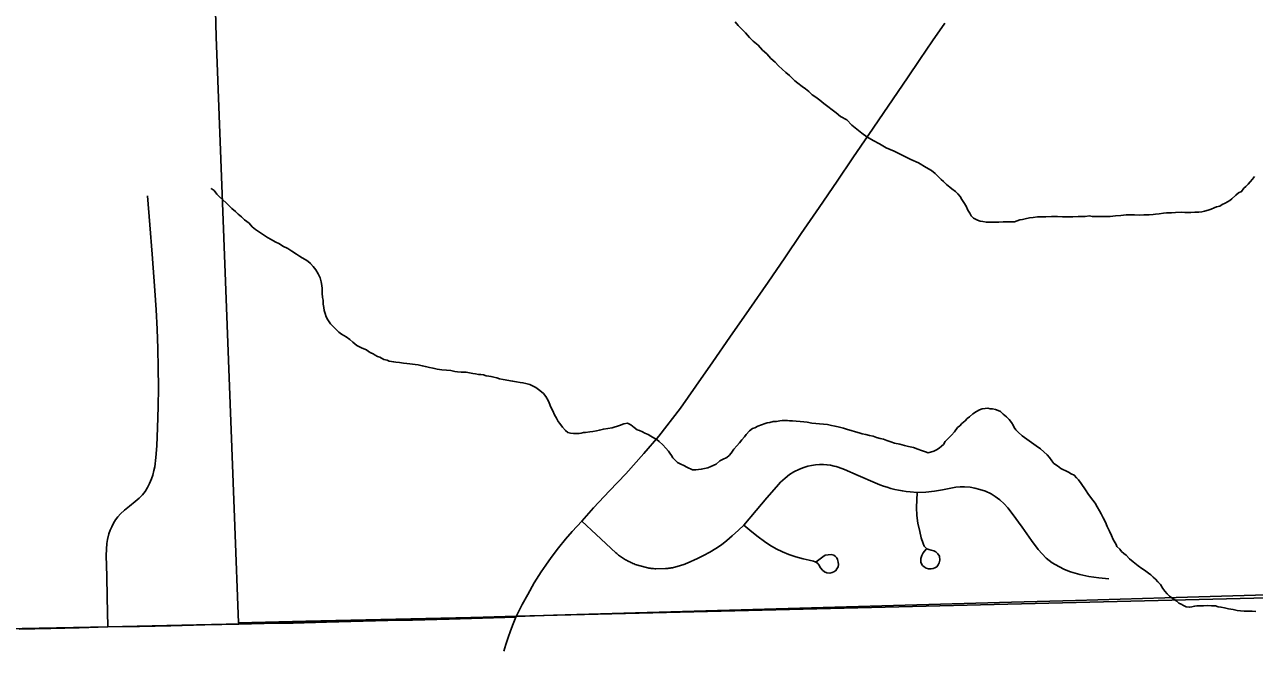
# Model space of a CAD drawing. Extents: x 103424 to 290657, y 38711 to 110967.
# Drawn here: x 214249.56 to 214250.084, y 40213.776 to 40214.042 of the extents above; entities that cross this region are included whole.
import ezdxf

# ---------------------------------------------------------------- set-up
doc = ezdxf.new("R2010")
doc.units = 0
for name, color, linetype in [('GM_X_City_Street', 7, 'Continuous'), ('GM_X_Corporation', 7, 'Continuous'), ('GM_X_County_Road', 7, 'Continuous'), ('GM_X_Minor_River', 7, 'Continuous'), ('GM_X_Township_Road', 7, 'Continuous')]:
    doc.layers.add(name, color=color, linetype=linetype)

msp = doc.modelspace()

# ---------------------------------------------------------------- linework, layer by layer
at = {"layer": 'GM_X_City_Street'}
for points in [[(214249.79717, 40213.83033), (214249.80332, 40213.82461), (214249.8117, 40213.81681), (214249.8121, 40213.81649), (214249.81248, 40213.81617), (214249.81289, 40213.81586), (214249.81329, 40213.81556), (214249.81371, 40213.81526), (214249.81412, 40213.81498), (214249.81454, 40213.8147), (214249.81497, 40213.81442), (214249.8154, 40213.81417), (214249.81585, 40213.8139), (214249.81627, 40213.81365), (214249.81672, 40213.81341), (214249.81717, 40213.81318), (214249.81762, 40213.81295), (214249.81807, 40213.81274), (214249.81852, 40213.81252), (214249.819, 40213.81232), (214249.81947, 40213.81212), (214249.81994, 40213.81194), (214249.82478, 40213.81053), (214249.82527, 40213.81045), (214249.82577, 40213.81036), (214249.82627, 40213.81028), (214249.82677, 40213.81022), (214249.82729, 40213.81016), (214249.82778, 40213.81011), (214249.82828, 40213.81007), (214249.82878, 40213.81004), (214249.83283, 40213.8101), (214249.83333, 40213.81014), (214249.83383, 40213.8102), (214249.83435, 40213.81027), (214249.83484, 40213.81034), (214249.83534, 40213.81042), (214249.83584, 40213.81051), (214249.83634, 40213.81061), (214249.83681, 40213.81072), (214249.83731, 40213.81083), (214249.83781, 40213.81097), (214249.83828, 40213.8111), (214249.83878, 40213.81124), (214249.83925, 40213.81139), (214249.83975, 40213.81155), (214249.84022, 40213.81172), (214249.8407, 40213.81189), (214249.84115, 40213.81208), (214249.84162, 40213.81227), (214249.84212, 40213.81249), (214249.84645, 40213.81441), (214249.84913, 40213.81568), (214249.85174, 40213.81709), (214249.85428, 40213.81864), (214249.85672, 40213.82032), (214249.85906, 40213.82212), (214249.86134, 40213.82405), (214249.86402, 40213.82648), (214249.86624, 40213.82864), (214249.87147, 40213.83494), (214249.87603, 40213.84026), (214249.88017, 40213.84502), (214249.88195, 40213.84697), (214249.88386, 40213.84871), (214249.88574, 40213.85022), (214249.88762, 40213.85139), (214249.88993, 40213.85253), (214249.89181, 40213.85324), (214249.89348, 40213.85371), (214249.89513, 40213.85404), (214249.8968, 40213.85431), (214249.89851, 40213.85445), (214249.90019, 40213.85448), (214249.9017, 40213.85438), (214249.90317, 40213.85413), (214249.90483, 40213.85383), (214249.90565, 40213.85363), (214249.90646, 40213.8534), (214249.90917, 40213.85235), (214249.91497, 40213.84983), (214249.92226, 40213.84668), (214249.92422, 40213.84586), (214249.92579, 40213.84529), (214249.92737, 40213.84476), (214249.92896, 40213.8443), (214249.9306, 40213.84389), (214249.93223, 40213.84353), (214249.93386, 40213.84323), (214249.93552, 40213.843), (214249.93718, 40213.84281), (214249.94013, 40213.84254), (214249.94386, 40213.84267), (214249.94747, 40213.84307), (214249.95094, 40213.84365), (214249.95661, 40213.84476), (214249.95851, 40213.84492), (214249.96036, 40213.84497), (214249.96276, 40213.84476), (214249.96471, 40213.84437), (214249.96689, 40213.84383), (214249.96928, 40213.84306), (214249.97168, 40213.84198), (214249.97343, 40213.84083), (214249.9754, 40213.83944), (214249.97725, 40213.83775), (214249.97885, 40213.83598), (214249.9807, 40213.83364), (214249.98494, 40213.82776), (214249.98887, 40213.82207), (214249.99168, 40213.81823), (214249.99336, 40213.81638), (214249.99517, 40213.81457), (214249.99776, 40213.81264), (214250.00057, 40213.81095), (214250.00302, 40213.80972), (214250.00553, 40213.80877), (214250.00944, 40213.80764), (214250.01338, 40213.80682), (214250.01759, 40213.80616), (214250.02188, 40213.80578)], [(214249.94402, 40213.81846), (214249.94268, 40213.81677), (214249.94207, 40213.81573), (214249.94171, 40213.81441), (214249.94164, 40213.81362), (214249.9417, 40213.81285), (214249.94197, 40213.81215), (214249.94243, 40213.81148), (214249.9431, 40213.81087), (214249.94399, 40213.81033), (214249.94497, 40213.81007), (214249.94604, 40213.81001), (214249.94697, 40213.81018), (214249.94772, 40213.8105), (214249.94846, 40213.8109), (214249.94914, 40213.81172), (214249.94959, 40213.81261), (214249.94974, 40213.81365), (214249.9496, 40213.81539), (214249.94901, 40213.81646), (214249.94815, 40213.81728), (214249.94727, 40213.81769), (214249.9461, 40213.81796), (214249.94512, 40213.81821), (214249.94433, 40213.81858), (214249.94369, 40213.81913), (214249.94317, 40213.81965), (214249.94264, 40213.82078), (214249.94191, 40213.82326), (214249.94122, 40213.82589), (214249.9404, 40213.82943), (214249.94002, 40213.83269), (214249.93991, 40213.83617), (214249.94013, 40213.84254)], [(214249.86624, 40213.82864), (214249.86968, 40213.82583), (214249.87239, 40213.82361), (214249.875, 40213.82165), (214249.87732, 40213.8201), (214249.87998, 40213.81851), (214249.88267, 40213.81724), (214249.88544, 40213.8161), (214249.88846, 40213.81508), (214249.89156, 40213.81428), (214249.89412, 40213.81368), (214249.896, 40213.81324), (214249.89662, 40213.81301), (214249.89719, 40213.81268), (214249.89774, 40213.81223), (214249.89822, 40213.81169), (214249.89892, 40213.81051), (214249.89974, 40213.80952), (214249.9006, 40213.80874), (214249.9016, 40213.80827), (214249.9029, 40213.80818), (214249.90389, 40213.8084), (214249.90466, 40213.80868), (214249.90554, 40213.8093), (214249.90597, 40213.81), (214249.90645, 40213.81088), (214249.90658, 40213.81194), (214249.90653, 40213.8129), (214249.90623, 40213.81398), (214249.90585, 40213.81471), (214249.90536, 40213.81528), (214249.9046, 40213.81578), (214249.90346, 40213.8161), (214249.90095, 40213.8158), (214249.89987, 40213.81509), (214249.8971, 40213.81301)]]:
    msp.add_lwpolyline(points, dxfattribs=at)
at = {"layer": 'GM_X_Corporation'}
for points in [[(214249.54399, 40213.78425), (214249.59497, 40213.78534), (214249.64558, 40213.78648), (214249.67196, 40213.78719), (214249.69835, 40213.78791), (214249.74105, 40213.78906), (214249.76925, 40213.78989), (214250.15944, 40213.79934), (214250.28071, 40213.80417), (214250.59348, 40213.81421), (214250.60357, 40213.81454), (214250.59563, 40214.17445), (214250.59525, 40214.19876), (214250.59475, 40214.23045), (214250.59416, 40214.26814), (214250.58213, 40215.03302), (214250.58214, 40215.03695), (214250.58101, 40215.10125), (214247.88425, 40215.10125)], [(214250.1326, 40213.80017), (214250.04568, 40213.79768), (214250.00764, 40213.79658), (214249.98032, 40213.79579), (214249.95506, 40213.79507), (214249.78513, 40213.79025), (214249.76904, 40213.78976), (214249.67951, 40213.78767), (214249.65085, 40213.78699), (214249.64926, 40213.82824), (214249.6413, 40214.03668), (214249.63998, 40214.08705), (214249.63826, 40214.15336), (214249.59185, 40214.15198), (214249.50357, 40214.14935)], [(214249.54399, 40213.78425), (214249.59497, 40213.78534), (214249.64558, 40213.78648), (214249.67196, 40213.78719), (214249.69835, 40213.78791), (214249.74105, 40213.78906), (214249.76925, 40213.78989), (214250.15944, 40213.79934), (214250.28071, 40213.80417), (214250.59348, 40213.81421), (214250.60357, 40213.81454), (214250.60368, 40213.80815), (214250.62604, 40212.52198)]]:
    msp.add_lwpolyline(points, dxfattribs=at)
at = {"layer": 'GM_X_County_Road'}
for points in [[(214249.76908, 40213.78941), (214249.77178, 40213.79482), (214249.77412, 40213.79907), (214249.77692, 40213.80406), (214249.77993, 40213.80873), (214249.78187, 40213.81161), (214249.78415, 40213.81483), (214249.78731, 40213.81896), (214249.79027, 40213.8227), (214249.79307, 40213.82587), (214249.79717, 40213.83033), (214249.80217, 40213.83608), (214249.80906, 40213.84333), (214249.81595, 40213.85057), (214249.82367, 40213.85918), (214249.83008, 40213.86657), (214249.83929, 40213.87852), (214249.84581, 40213.88784), (214249.85304, 40213.89828), (214249.86027, 40213.90872), (214249.86847, 40213.92047), (214249.87666, 40213.93223), (214249.8837, 40213.94256), (214249.89074, 40213.95289), (214249.89836, 40213.96406), (214249.90598, 40213.97525), (214249.91278, 40213.98519), (214249.91958, 40213.99514), (214249.92777, 40214.00717), (214249.93596, 40214.0192), (214249.94135, 40214.02708), (214249.94675, 40214.03496), (214249.95192, 40214.04251)], [(214249.651, 40213.78644), (214249.66179, 40213.7867), (214249.67413, 40213.78692), (214249.68841, 40213.78726), (214249.70394, 40213.78767), (214249.7145, 40213.78795), (214249.72506, 40213.78822), (214249.74058, 40213.78864), (214249.75483, 40213.78903), (214249.76908, 40213.78941)], [(214249.76394, 40213.77491), (214249.76481, 40213.77782), (214249.76575, 40213.78072), (214249.76675, 40213.78365), (214249.76788, 40213.78653), (214249.76908, 40213.78941)], [(214249.55729, 40213.78438), (214249.57078, 40213.78465), (214249.58298, 40213.78495), (214249.59518, 40213.78525), (214249.60857, 40213.78551), (214249.62197, 40213.78577), (214249.63648, 40213.7861), (214249.651, 40213.78644)]]:
    msp.add_lwpolyline(points, dxfattribs=at)
at = {"layer": 'GM_X_Minor_River'}
for points in [[(214249.98067, 40213.95789), (214249.97858, 40213.95785), (214249.97687, 40213.95782), (214249.97497, 40213.95779), (214249.97364, 40213.95776), (214249.97212, 40213.95774), (214249.97117, 40213.95772), (214249.96965, 40213.95769), (214249.96813, 40213.95805), (214249.96699, 40213.95822), (214249.96584, 40213.95858), (214249.96412, 40213.9595), (214249.96315, 40213.96043), (214249.96256, 40213.96156), (214249.96178, 40213.96288), (214249.96099, 40213.96457), (214249.96001, 40213.96608), (214249.95923, 40213.96739), (214249.95844, 40213.96871), (214249.95747, 40213.96983), (214249.95651, 40213.97077), (214249.95497, 40213.97188), (214249.95401, 40213.97262), (214249.95266, 40213.97374), (214249.9513, 40213.97505), (214249.95034, 40213.97598), (214249.94918, 40213.9771), (214249.94783, 40213.97841), (214249.94628, 40213.97971), (214249.94398, 40213.981), (214249.94072, 40213.98303), (214249.93746, 40213.9845), (214249.93382, 40213.98633), (214249.93037, 40213.98798), (214249.92693, 40213.98944), (214249.92405, 40213.9911), (214249.92136, 40213.99257), (214249.91868, 40213.99405), (214249.91656, 40213.99572), (214249.91444, 40213.99739), (214249.91232, 40213.99906), (214249.91019, 40214.00131), (214249.90751, 40214.00278), (214249.90558, 40214.00427), (214249.90385, 40214.00557), (214249.90211, 40214.00706), (214249.90038, 40214.00836), (214249.89865, 40214.00966), (214249.89692, 40214.01096), (214249.89538, 40214.01207), (214249.89403, 40214.01338), (214249.89249, 40214.01449), (214249.89114, 40214.01561), (214249.88921, 40214.0169), (214249.88805, 40214.01802), (214249.8869, 40214.01914), (214249.88574, 40214.02026), (214249.88419, 40214.02157), (214249.88265, 40214.02287), (214249.8811, 40214.02436), (214249.87956, 40214.02585), (214249.87782, 40214.02753), (214249.87608, 40214.02941), (214249.87415, 40214.03108), (214249.8724, 40214.03314), (214249.87028, 40214.03482), (214249.86873, 40214.0365), (214249.86699, 40214.03837), (214249.86544, 40214.04005), (214249.86389, 40214.04154), (214249.86254, 40214.04304)], [(214250.08401, 40213.97724), (214250.08308, 40213.97608), (214250.08215, 40213.97492), (214250.08122, 40213.97395), (214250.08028, 40213.97299), (214250.07935, 40213.97221), (214250.07842, 40213.97086), (214250.0771, 40213.97027), (214250.07598, 40213.9693), (214250.0743, 40213.96775), (214250.07337, 40213.96697), (214250.07243, 40213.96638), (214250.07149, 40213.96579), (214250.07017, 40213.9652), (214250.06923, 40213.96461), (214250.06772, 40213.96421), (214250.06678, 40213.96381), (214250.06546, 40213.96321), (214250.06413, 40213.96281), (214250.06262, 40213.9624), (214250.06149, 40213.96219), (214250.06016, 40213.96198), (214250.05845, 40213.96195), (214250.05674, 40213.96192), (214250.05542, 40213.96189), (214250.05428, 40213.96187), (214250.05275, 40213.96203), (214250.05029, 40213.9618), (214250.04858, 40213.96177), (214250.04744, 40213.96175), (214250.04649, 40213.96173), (214250.04517, 40213.96152), (214250.04327, 40213.9613), (214250.04176, 40213.96108), (214250.04081, 40213.96106), (214250.0391, 40213.96084), (214250.03683, 40213.9608), (214250.03493, 40213.96076), (214250.03284, 40213.96092), (214250.03094, 40213.96088), (214250.02923, 40213.96085), (214250.02695, 40213.96062), (214250.02468, 40213.96039), (214250.0224, 40213.96016), (214250.02013, 40213.96012), (214250.01481, 40213.96021), (214250.01366, 40213.96038), (214250.01177, 40213.96016), (214250.00873, 40213.96011), (214250.00645, 40213.96007), (214250.00418, 40213.96002), (214250.00209, 40213.95999), (214250, 40213.96014), (214249.99734, 40213.96009), (214249.99506, 40213.96005), (214249.99316, 40213.96002), (214249.99145, 40213.95999), (214249.98956, 40213.95976), (214249.98804, 40213.95955), (214249.98615, 40213.95913), (214249.98502, 40213.95892), (214249.98388, 40213.95871), (214249.98275, 40213.95831), (214249.98162, 40213.95791), (214249.98067, 40213.95789)], [(214249.68818, 40213.91747), (214249.68778, 40213.91879), (214249.68737, 40213.92012), (214249.68716, 40213.92144), (214249.68695, 40213.92277), (214249.68692, 40213.92448), (214249.6867, 40213.92562), (214249.68648, 40213.92752), (214249.68646, 40213.92847), (214249.68645, 40213.92942), (214249.68642, 40213.93075), (214249.68602, 40213.93226), (214249.68561, 40213.93397), (214249.68482, 40213.93566), (214249.68384, 40213.93736), (214249.68267, 40213.93886), (214249.68151, 40213.94017), (214249.68035, 40213.9411), (214249.6792, 40213.94184), (214249.67805, 40213.94258), (214249.67689, 40213.94332), (214249.67555, 40213.94405), (214249.67363, 40213.94535), (214249.6719, 40213.94646), (214249.66979, 40213.94756), (214249.66825, 40213.94848), (214249.66653, 40213.9494), (214249.6648, 40213.95032), (214249.66327, 40213.95125), (214249.65808, 40213.95458), (214249.65673, 40213.95569), (214249.65537, 40213.95738), (214249.65345, 40213.95867), (214249.6521, 40213.95998), (214249.65075, 40213.9611), (214249.64959, 40213.96222), (214249.64804, 40213.96352), (214249.64669, 40213.96483), (214249.64553, 40213.96595), (214249.64418, 40213.96726), (214249.64283, 40213.96837), (214249.64167, 40213.96968), (214249.6405, 40213.97118), (214249.63915, 40213.97211), (214249.63915, 40213.97211)], [(214249.82409, 40213.86781), (214249.82313, 40213.86837), (214249.82179, 40213.86891), (214249.82084, 40213.86928), (214249.81949, 40213.8702), (214249.81814, 40213.87132), (214249.81661, 40213.87205), (214249.8151, 40213.87184), (214249.81321, 40213.87104), (214249.81019, 40213.87004), (214249.8064, 40213.86959), (214249.8047, 40213.86918), (214249.80338, 40213.86877), (214249.80186, 40213.86855), (214249.80054, 40213.86834), (214249.79883, 40213.86812), (214249.79788, 40213.8681), (214249.79694, 40213.8679), (214249.79599, 40213.86769), (214249.79371, 40213.86765), (214249.79238, 40213.86782), (214249.79123, 40213.86817), (214249.79027, 40213.86892), (214249.78892, 40213.87041), (214249.78775, 40213.87191), (214249.78716, 40213.87285), (214249.78638, 40213.87417), (214249.78559, 40213.87568), (214249.7848, 40213.87737), (214249.78402, 40213.87888), (214249.78322, 40213.88077), (214249.78282, 40213.88171), (214249.78184, 40213.88341), (214249.78087, 40213.88472), (214249.77933, 40213.88602), (214249.7776, 40213.88732), (214249.77645, 40213.88787), (214249.7751, 40213.88861), (214249.77339, 40213.88896), (214249.77205, 40213.88932), (214249.77091, 40213.88948), (214249.76939, 40213.88965), (214249.76767, 40213.89), (214249.76367, 40213.89069), (214249.76215, 40213.89104), (214249.761, 40213.8914), (214249.75967, 40213.89176), (214249.75852, 40213.89192), (214249.75757, 40213.8921), (214249.75643, 40213.89227), (214249.75528, 40213.89263), (214249.75414, 40213.8928), (214249.75319, 40213.89278), (214249.75186, 40213.89314), (214249.75071, 40213.89331), (214249.74938, 40213.89347), (214249.74786, 40213.89382), (214249.74577, 40213.89379), (214249.74424, 40213.89395), (214249.7431, 40213.89412), (214249.74139, 40213.89447), (214249.73949, 40213.89462), (214249.73758, 40213.89478), (214249.73549, 40213.89512), (214249.73377, 40213.89547), (214249.73225, 40213.89583), (214249.73053, 40213.89618), (214249.7292, 40213.89653), (214249.72748, 40213.89688), (214249.72615, 40213.89705), (214249.72501, 40213.89722), (214249.72386, 40213.89739), (214249.72253, 40213.89755), (214249.7212, 40213.89772), (214249.71949, 40213.89788), (214249.71796, 40213.89804), (214249.71701, 40213.89821), (214249.71606, 40213.89839), (214249.71511, 40213.89856), (214249.71415, 40213.89892), (214249.71281, 40213.89928), (214249.71109, 40213.9002), (214249.71013, 40213.90056), (214249.70917, 40213.90112), (214249.70821, 40213.90167), (214249.70726, 40213.90203), (214249.7063, 40213.90259), (214249.70534, 40213.90333), (214249.70361, 40213.90406), (214249.70132, 40213.90516), (214249.69958, 40213.90665), (214249.69823, 40213.90776), (214249.69669, 40213.90888), (214249.69573, 40213.90943), (214249.69477, 40213.90998), (214249.69361, 40213.91091), (214249.69188, 40213.91259), (214249.69091, 40213.91353), (214249.69013, 40213.91446), (214249.68896, 40213.91615), (214249.68818, 40213.91747)], [(214249.96672, 40213.87779), (214249.96541, 40213.877), (214249.9639, 40213.87602), (214249.96241, 40213.87486), (214249.96147, 40213.87408), (214249.96054, 40213.87311), (214249.95923, 40213.87195), (214249.9583, 40213.87098), (214249.95736, 40213.8702), (214249.95606, 40213.86847), (214249.95476, 40213.86692), (214249.95327, 40213.86538), (214249.95215, 40213.86422), (214249.95141, 40213.86306), (214249.95048, 40213.86228), (214249.94954, 40213.86151), (214249.94842, 40213.86073), (214249.94729, 40213.86014), (214249.94483, 40213.85952), (214249.94369, 40213.85988), (214249.94197, 40213.86042), (214249.94044, 40213.86096), (214249.93853, 40213.86169), (214249.93643, 40213.86222), (214249.93471, 40213.86257), (214249.9328, 40213.86311), (214249.93051, 40213.86364), (214249.92898, 40213.86418), (214249.92727, 40213.86472), (214249.92574, 40213.86526), (214249.9244, 40213.86562), (214249.92288, 40213.86597), (214249.92135, 40213.86651), (214249.91982, 40213.86687), (214249.9183, 40213.86722), (214249.91677, 40213.86757), (214249.91544, 40213.86793), (214249.91391, 40213.86847), (214249.912, 40213.86901), (214249.91047, 40213.86936), (214249.90875, 40213.8699), (214249.90703, 40213.87044), (214249.90513, 40213.87079), (214249.9036, 40213.87114), (214249.90189, 40213.87149), (214249.90018, 40213.87165), (214249.89846, 40213.87181), (214249.89694, 40213.87197), (214249.89523, 40213.87213), (214249.89332, 40213.87248), (214249.8918, 40213.87264), (214249.89028, 40213.8728), (214249.88857, 40213.87296), (214249.88705, 40213.87312), (214249.88572, 40213.8731), (214249.88476, 40213.87327), (214249.88268, 40213.87324), (214249.88154, 40213.87303), (214249.88021, 40213.87281), (214249.8787, 40213.87279), (214249.87737, 40213.87238), (214249.87624, 40213.87217), (214249.87529, 40213.87196), (214249.87228, 40213.87077), (214249.87096, 40213.87017), (214249.87001, 40213.86978), (214249.8687, 40213.8688), (214249.86721, 40213.86726), (214249.86647, 40213.86629), (214249.86535, 40213.86494), (214249.86442, 40213.86378), (214249.86331, 40213.86243), (214249.86201, 40213.86108), (214249.8609, 40213.85935), (214249.85996, 40213.85838), (214249.85903, 40213.85741), (214249.85715, 40213.85662), (214249.85602, 40213.85603), (214249.85452, 40213.85467), (214249.85226, 40213.85368), (214249.85094, 40213.85308), (214249.84811, 40213.85246), (214249.84583, 40213.85223), (214249.84431, 40213.8522), (214249.84201, 40213.8533), (214249.84067, 40213.85404), (214249.83933, 40213.85459), (214249.83799, 40213.85532), (214249.83683, 40213.85644), (214249.83606, 40213.85738), (214249.83547, 40213.85832), (214249.83469, 40213.85926), (214249.83411, 40213.8602), (214249.83294, 40213.86151), (214249.83178, 40213.86282), (214249.83023, 40213.86431), (214249.82927, 40213.86505), (214249.82831, 40213.86561), (214249.82659, 40213.86653), (214249.82543, 40213.86727), (214249.82409, 40213.86781)], [(214250.08448, 40213.79186), (214250.08296, 40213.79203), (214250.08106, 40213.79199), (214250.07954, 40213.79197), (214250.07802, 40213.79213), (214250.0765, 40213.79229), (214250.07478, 40213.79264), (214250.07288, 40213.79299), (214250.07116, 40213.79334), (214250.06964, 40213.79369), (214250.06849, 40213.79386), (214250.06735, 40213.79422), (214250.06564, 40213.79419), (214250.06412, 40213.79435), (214250.06222, 40213.79432), (214250.0607, 40213.79429), (214250.05937, 40213.79427), (214250.05843, 40213.79406), (214250.05729, 40213.79385), (214250.05616, 40213.79364), (214250.05482, 40213.7938), (214250.05367, 40213.79435), (214250.05272, 40213.79491), (214250.05176, 40213.79546), (214250.05079, 40213.7962), (214250.04964, 40213.79694), (214250.04868, 40213.79769), (214250.04771, 40213.79843), (214250.04675, 40213.79936), (214250.04578, 40213.80049), (214250.04481, 40213.80161), (214250.04383, 40213.8033), (214250.04267, 40213.80442), (214250.0417, 40213.80555), (214250.04073, 40213.80648), (214250.03977, 40213.80742), (214250.0388, 40213.80816), (214250.03707, 40213.80946), (214250.03592, 40213.8102), (214250.03438, 40213.81131), (214250.03226, 40213.81298), (214250.03072, 40213.81429), (214250.02917, 40213.81578), (214250.02821, 40213.81652), (214250.02724, 40213.81746), (214250.02647, 40213.81839), (214250.02531, 40213.81951), (214250.02491, 40213.82046), (214250.02373, 40213.82253), (214250.02294, 40213.82423), (214250.02215, 40213.82611), (214250.02117, 40213.828), (214250.02037, 40213.82988), (214250.01939, 40213.83177), (214250.0186, 40213.83346), (214250.01782, 40213.83478), (214250.01684, 40213.83648), (214250.01605, 40213.83798), (214250.01508, 40213.8393), (214250.0141, 40213.84061), (214250.01294, 40213.84211), (214250.01216, 40213.84324), (214250.01137, 40213.84455), (214250.0106, 40213.84549), (214250.01001, 40213.84643), (214250.00885, 40213.84793), (214250.00807, 40213.84887), (214250.0071, 40213.84999), (214250.00576, 40213.85054), (214250.00461, 40213.85128), (214250.00346, 40213.85183), (214250.00231, 40213.85238), (214250.00135, 40213.85274), (214250, 40213.85386), (214249.99846, 40213.85497), (214249.9975, 40213.85609), (214249.99652, 40213.85741), (214249.99555, 40213.85853), (214249.9942, 40213.85984), (214249.99266, 40213.86114), (214249.99092, 40213.86244), (214249.98496, 40213.86671), (214249.98322, 40213.86819), (214249.98226, 40213.86932), (214249.98148, 40213.87026), (214249.98108, 40213.8712), (214249.9803, 40213.87233), (214249.97933, 40213.87364), (214249.97817, 40213.87476), (214249.97682, 40213.87588), (214249.97566, 40213.877), (214249.9747, 40213.87755), (214249.97356, 40213.87791), (214249.97222, 40213.87827), (214249.97127, 40213.87825), (214249.97032, 40213.87842), (214249.96918, 40213.8784), (214249.96785, 40213.87819), (214249.96672, 40213.87779)]]:
    msp.add_lwpolyline(points, dxfattribs=at)
at = {"layer": 'GM_X_Township_Road'}
msp.add_lwpolyline([(214249.59518, 40213.78525), (214249.59487, 40213.79798), (214249.59465, 40213.80686), (214249.59443, 40213.81575), (214249.59451, 40213.81839), (214249.59472, 40213.82087), (214249.59499, 40213.8225), (214249.59563, 40213.8249), (214249.59617, 40213.82645), (214249.59683, 40213.82797), (214249.59762, 40213.82943), (214249.59847, 40213.83084), (214249.59944, 40213.83218), (214249.60049, 40213.83346), (214249.60221, 40213.83502), (214249.60436, 40213.83676), (214249.60677, 40213.83871), (214249.60849, 40213.84011), (214249.6099, 40213.84156), (214249.61105, 40213.84301), (214249.6121, 40213.84467), (214249.6129, 40213.84632), (214249.61374, 40213.84833), (214249.61428, 40213.84988), (214249.6148, 40213.85188), (214249.61511, 40213.85351), (214249.6156, 40213.85749), (214249.61601, 40213.86245), (214249.61631, 40213.87006), (214249.61653, 40213.87909), (214249.61667, 40213.88736), (214249.61659, 40213.89563), (214249.61651, 40213.9039), (214249.61623, 40213.91216), (214249.61581, 40213.92042), (214249.61522, 40213.92867), (214249.61401, 40213.94416), (214249.61303, 40213.9566), (214249.61204, 40213.96903)], dxfattribs=at)

doc.saveas('drawing.dxf')
